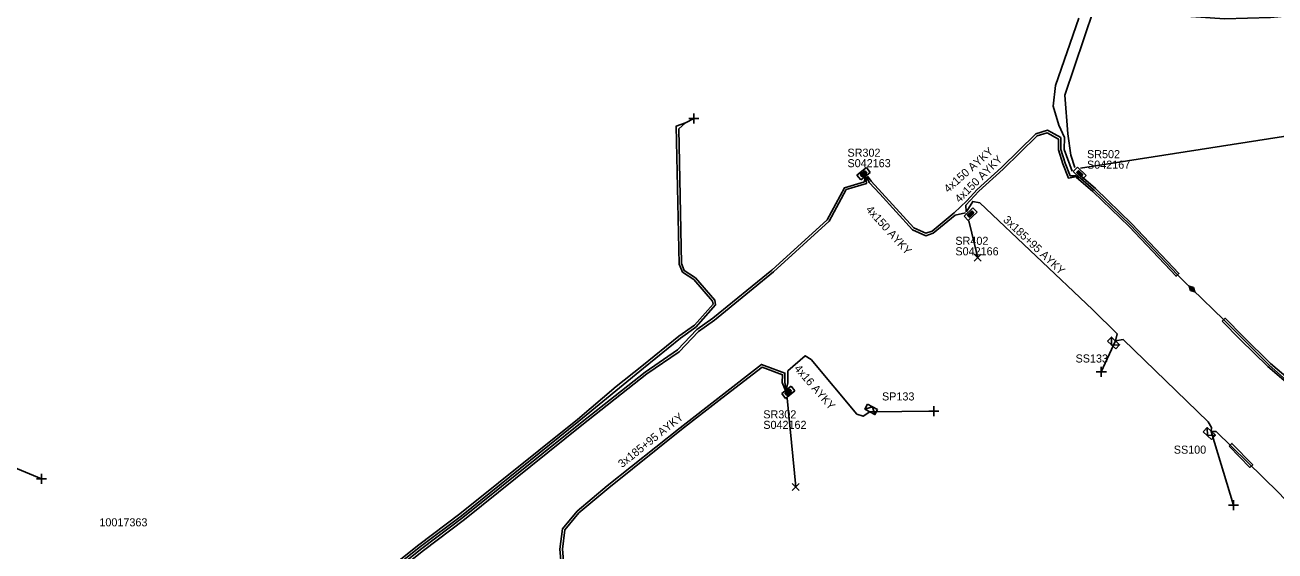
# Model space of a CAD drawing. Extents: x -748492 to -735633, y -1146251 to -1139940.
# Drawn here: x -736051 to -735896.1, y -1145082.1 to -1145016.9 of the extents above; entities that cross this region are included whole.
import ezdxf

# ---------------------------------------------------------------- set-up
doc = ezdxf.new("R2010")
doc.units = 0
for name, color, linetype in [('Vrstva 1', 7, 'Continuous'), ('Vrstva 19', 7, 'Continuous'), ('Vrstva 20', 7, 'Continuous'), ('Vrstva 26', 7, 'Continuous'), ('Vrstva 28', 7, 'Continuous'), ('Vrstva 29', 7, 'Continuous'), ('Vrstva 30', 7, 'Continuous'), ('Vrstva 31', 7, 'Continuous'), ('Vrstva 33', 7, 'Continuous'), ('Vrstva 34', 7, 'Continuous'), ('Vrstva 4', 7, 'Continuous'), ('Vrstva 5', 7, 'Continuous'), ('Vrstva 52', 7, 'Continuous'), ('Vrstva 54', 7, 'Continuous'), ('Vrstva 59', 7, 'Continuous'), ('Vrstva 6', 7, 'Continuous'), ('Vrstva 8', 7, 'Continuous'), ('Vrstva 9', 7, 'Continuous')]:
    doc.layers.add(name, color=color, linetype=linetype)

# ---------------------------------------------------------------- blocks, each defined once
blk = doc.blocks.new('NN870')
at = {"layer": 'Vrstva 4'}
for points in [[(0, -0.25), (0.5, 0), (0, 0.25), (-0.5, 0), (0, -0.25)], [(0.37, 0), (0, 0.19), (-0.36, 0), (0, -0.19), (0.37, 0)], [(0.24, 0), (0, 0.12), (-0.25, 0), (0, -0.12), (0.24, 0)], [(0.12, 0), (0, 0.06), (-0.13, 0), (0, -0.06), (0.12, 0)]]:
    blk.add_lwpolyline(points, dxfattribs=at)
blk = doc.blocks.new('NN800')
at = {"layer": 'Vrstva 1'}
for points in [[(-0.44, 0.44), (0.44, -0.44)], [(-0.44, -0.44), (0.44, 0.44)]]:
    blk.add_lwpolyline(points, dxfattribs=at)
blk = doc.blocks.new('NN620')
at = {"layer": 'Vrstva 8'}
for points in [[(0.75, 0), (-0.75, 0)], [(-0.75, 0), (-0.75, -0.75)], [(0.75, -0.75), (0.75, 0)], [(-0.75, -0.75), (0.75, -0.75)], [(0.37, -0.18), (-0.38, -0.18)], [(-0.38, -0.18), (-0.38, -0.56)], [(-0.38, -0.56), (0.37, -0.56)], [(0.32, -0.23), (-0.33, -0.23)], [(-0.33, -0.23), (-0.33, -0.51)], [(-0.33, -0.51), (0.32, -0.51)], [(0.27, -0.27), (-0.28, -0.27)], [(-0.28, -0.27), (-0.28, -0.46)], [(-0.28, -0.46), (0.27, -0.46)], [(0.23, -0.32), (-0.23, -0.32)], [(-0.23, -0.32), (-0.23, -0.42)], [(-0.23, -0.42), (0.23, -0.42)], [(-0.19, -0.37), (0.19, -0.37)], [(0.23, -0.42), (0.23, -0.32)], [(0.27, -0.46), (0.27, -0.27)], [(0.32, -0.51), (0.32, -0.23)], [(0.37, -0.56), (0.37, -0.18)]]:
    blk.add_lwpolyline(points, dxfattribs=at)
blk = doc.blocks.new('NN630')
at = {"layer": 'Vrstva 9'}
for points in [[(0, -0.7), (-0.7, 0)], [(-0.7, -0.7), (-0.7, 0), (0.7, 0), (0.7, -0.7)], [(-0.7, -0.7), (0.7, -0.7)], [(0, -0.7), (0.7, 0)]]:
    blk.add_lwpolyline(points, dxfattribs=at)

msp = doc.modelspace()

# ---------------------------------------------------------------- linework, layer by layer
at = {"layer": 'Vrstva 20'}
for points in [[(-735920.74, -1145035.78), (-735920.42, -1145035.4), (-735918.34, -1145037.19), (-735913.83, -1145041.53), (-735908.01, -1145047.71), (-735908.37, -1145048.05), (-735914.19, -1145041.88), (-735918.68, -1145037.55)], [(-735902.64, -1145053.59), (-735902.28, -1145053.25), (-735900.07, -1145055.5), (-735896.65, -1145058.84), (-735891.48, -1145063.27), (-735887.9, -1145066.9), (-735883.16, -1145071.91), (-735876.78, -1145078.33), (-735870.95, -1145084.36), (-735871.31, -1145084.7), (-735877.14, -1145078.69), (-735883.52, -1145072.25), (-735888.26, -1145067.24), (-735891.82, -1145063.63), (-735896.99, -1145059.21), (-735900.43, -1145055.86)], [(-735901.81, -1145069.07), (-735901.45, -1145068.73), (-735898.87, -1145071.38), (-735899.23, -1145071.72)]]:
    msp.add_lwpolyline(points, close=True, dxfattribs=at)
at = {"layer": 'Vrstva 5'}
for points in [[(-735920.93, -1145034.57), (-735921.42, -1145033.05), (-735921.78, -1145030.41), (-735922.14, -1145025.62), (-735918.56, -1145014.97), (-735914.74, -1145014.95), (-735913.47, -1145014.9), (-735910.19, -1145015.26), (-735906.51, -1145015.89), (-735902.37, -1145016.18), (-735896.66, -1145016.01), (-735894, -1145015.75), (-735886.7, -1145015.21), (-735884.34, -1145015.09), (-735877.53, -1145014.78), (-735866.53, -1145014.27), (-735861.6, -1145014.04), (-735852.14, -1145013.65), (-735838.79, -1145013.05), (-735823.2, -1145012.41), (-735811.01, -1145011.78), (-735799.9, -1145010.96), (-735794.29, -1145010.72), (-735792.87, -1145011.85)], [(-735920.41, -1145016.1), (-735923.3, -1145024.42), (-735923.59, -1145026.97), (-735922.91, -1145029.33), (-735922.18, -1145030.85), (-735922.24, -1145032.33), (-735921.26, -1145035.03)], [(-736016.54, -1145092.72), (-736002.18, -1145081.28), (-735997.1, -1145077.46), (-735982.54, -1145065.77), (-735977.73, -1145061.71), (-735974.57, -1145059.19), (-735969.97, -1145055.47), (-735968.05, -1145054.11), (-735965.74, -1145051.48), (-735965.8, -1145051.13), (-735968.12, -1145048.46), (-735969.54, -1145047.53), (-735969.94, -1145046.53), (-735970.29, -1145029.44), (-735969.14, -1145029.04), (-735969.98, -1145029.8), (-735969.64, -1145046.47), (-735969.3, -1145047.33), (-735967.92, -1145048.24), (-735965.52, -1145050.99), (-735965.42, -1145051.56), (-735967.85, -1145054.33), (-735969.79, -1145055.71), (-735974.37, -1145059.42), (-735982.35, -1145066), (-735996.91, -1145077.69), (-736001.99, -1145081.52), (-736016.36, -1145092.96)], [(-735946.62, -1145035.63), (-735946.14, -1145036.27), (-735940.86, -1145042.03), (-735939.37, -1145042.72), (-735938.6, -1145042.44), (-735935.87, -1145040.2), (-735934.29, -1145038.7), (-735933.03, -1145037.28), (-735929.98, -1145034.57), (-735925.75, -1145030.39), (-735924.29, -1145029.96), (-735922.65, -1145030.88), (-735922.65, -1145032.33), (-735922.11, -1145034.03), (-735921.5, -1145035.59), (-735920.76, -1145035.59)], [(-735934.37, -1145040.08), (-735934.4, -1145039.22), (-735932.82, -1145037.49), (-735929.78, -1145034.79), (-735925.59, -1145030.66), (-735924.33, -1145030.28), (-735922.95, -1145031.06), (-735922.95, -1145032.38), (-735922.39, -1145034.13), (-735921.7, -1145035.89), (-735920.67, -1145035.68)], [(-735946.92, -1145035.87), (-735946.99, -1145036.33), (-735949.46, -1145037.08), (-735951.61, -1145041.05), (-735958.46, -1145047.28), (-735965.75, -1145053.23), (-735967.74, -1145054.65), (-735970.13, -1145057.17), (-735974.13, -1145059.9), (-735982.17, -1145066.24), (-735996.73, -1145077.93), (-736001.81, -1145081.76), (-736016.18, -1145093.2), (-736023.45, -1145097.85), (-736026.04, -1145098.53), (-736030.66, -1145096.22)], [(-735946.82, -1145035.79), (-735946.73, -1145036.56), (-735949.24, -1145037.31), (-735951.37, -1145041.23), (-735958.26, -1145047.5), (-735965.57, -1145053.47), (-735967.54, -1145054.87), (-735969.93, -1145057.4), (-735973.95, -1145060.14), (-735981.98, -1145066.47), (-735996.54, -1145078.17), (-736001.62, -1145082), (-736016, -1145093.44), (-736023.34, -1145098.13), (-736026.18, -1145098.86), (-736030.64, -1145096.31)], [(-735946.72, -1145035.71), (-735946.38, -1145036.45), (-735945.06, -1145037.83), (-735941.04, -1145042.28), (-735939.38, -1145043.04), (-735938.45, -1145042.7), (-735935.74, -1145040.48), (-735934.46, -1145040.17)], [(-735920.58, -1145035.77), (-735920.26, -1145035.87), (-735918.51, -1145037.37), (-735914.01, -1145041.7), (-735908.19, -1145047.88), (-735907.36, -1145048.69), (-735906.38, -1145049.64), (-735902.46, -1145053.42), (-735896.82, -1145059.03), (-735894.72, -1145060.9)], [(-735934.28, -1145040), (-735933.56, -1145038.78), (-735932.69, -1145038.95), (-735918.71, -1145052.14), (-735915.67, -1145055.19), (-735915.87, -1145056.05), (-735914.94, -1145055.89), (-735904.4, -1145066.08), (-735903.98, -1145066.76), (-735904.01, -1145067.26), (-735903.39, -1145067.28), (-735895.67, -1145074.81), (-735889.13, -1145081.73), (-735880.46, -1145091.28), (-735876.72, -1145094.99), (-735875.79, -1145096.17), (-735875.87, -1145096.75)], [(-735956.72, -1145062.01), (-735956.86, -1145061.15), (-735956.83, -1145060.03), (-735959.72, -1145058.96), (-735969.82, -1145066.79), (-735978.84, -1145073.99), (-735982.59, -1145077.13), (-735984.38, -1145079.3), (-735984.71, -1145081.82), (-735984.54, -1145083.67), (-735984.99, -1145084.22), (-735989.92, -1145087.31), (-735990.54, -1145088.22), (-735993.41, -1145087.53), (-736000.62, -1145091.97), (-736008.5, -1145097.84), (-736016.43, -1145104.49), (-736017.18, -1145104.58), (-736022.09, -1145098.72), (-736026.32, -1145099.26), (-736030.68, -1145096.4)], [(-735956.82, -1145062.09), (-735957.16, -1145061.18), (-735957.13, -1145060.24), (-735959.66, -1145059.3), (-735964.65, -1145063.15), (-735969.64, -1145067.03), (-735978.66, -1145074.23), (-735982.37, -1145077.35), (-735984.1, -1145079.42), (-735984.41, -1145081.82), (-735984.23, -1145083.77)]]:
    msp.add_lwpolyline(points, dxfattribs=at)
at = {"layer": 'Vrstva 52'}
msp.add_lwpolyline([(-735956.62, -1145061.93), (-735956.49, -1145061.22), (-735956.46, -1145059.76), (-735954.31, -1145057.89), (-735953.6, -1145058.33), (-735947.91, -1145065.11), (-735947.15, -1145065.37), (-735946.3, -1145064.83)], dxfattribs=at)
at = {"layer": 'Vrstva 59'}
for points in [[(-735920.2, -1145034.65), (-735854.3, -1145024.4)], [(-735969.14, -1145029.04), (-735968.1, -1145028.51)], [(-735934.04, -1145041.16), (-735932.94, -1145045.75)], [(-735915.87, -1145056.05), (-735917.63, -1145059.88)], [(-735956.54, -1145063.15), (-735955.5, -1145074.13)], [(-735946.3, -1145064.83), (-735938.38, -1145064.75)], [(-736060.38, -1145068.38), (-736048.94, -1145073.13)], [(-735904.01, -1145067.26), (-735901.25, -1145076.38)]]:
    msp.add_lwpolyline(points, dxfattribs=at)

# ---------------------------------------------------------------- block references
at = {"layer": 'Vrstva 19', "rotation": -44.10946385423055}
msp.add_blockref('NN870', (-735906.39, -1145049.63), dxfattribs=at)
at = {"layer": 'Vrstva 28'}
for p, rotation in [((-735946.85, -1145035.65), -141.16383616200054), ((-735920.58, -1145035.59), 135.7104139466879), ((-735934.08, -1145040.08), 42.97153333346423), ((-735956.64, -1145062.11), 37.60507493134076)]:
    msp.add_blockref('NN620', p, dxfattribs=dict(at, rotation=rotation))
at = {"layer": 'Vrstva 31'}
for p, rotation in [((-735915.87, -1145056.05), -43.54394170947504), ((-735946.3, -1145064.83), 151.55105834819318), ((-735904.01, -1145067.26), -43.06712771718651)]:
    msp.add_blockref('NN630', p, dxfattribs=dict(at, rotation=rotation))
at = {"layer": 'Vrstva 34'}
for p, rotation in [((-735968.1, -1145028.51), 45), ((-735917.63, -1145059.88), 45), ((-735938.38, -1145064.75), 45), ((-736048.94, -1145073.13), 44.99999995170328), ((-735901.25, -1145076.38), 45)]:
    msp.add_blockref('NN800', p, dxfattribs=dict(at, rotation=rotation))
for p in [(-735932.94, -1145045.75), (-735955.5, -1145074.13)]:
    msp.add_blockref('NN800', p, dxfattribs=at)

# ---------------------------------------------------------------- texts
at = {"layer": 'Vrstva 26'}
msp.add_text('10017363', height=1, dxfattribs=at).set_placement((-736041.77, -1145079.01))
at = {"layer": 'Vrstva 29'}
for s, p in [('S042163', (-735949.08, -1145034.54)), ('S042167', (-735919.4, -1145034.72)), ('S042166', (-735935.71, -1145045.45)), ('S042162', (-735959.51, -1145066.94))]:
    msp.add_text(s, height=1, dxfattribs=at).set_placement(p)
at = {"layer": 'Vrstva 30'}
for s, p in [('SR302', (-735949.08, -1145033.24)), ('SR502', (-735919.4, -1145033.42)), ('SR402', (-735935.71, -1145044.15)), ('SR302', (-735959.51, -1145065.64))]:
    msp.add_text(s, height=1, dxfattribs=at).set_placement(p)
at = {"layer": 'Vrstva 33'}
for s, p in [('SS133', (-735920.82, -1145058.72)), ('SP133', (-735944.8, -1145063.42)), ('SS100', (-735908.65, -1145070.01))]:
    msp.add_text(s, height=1, dxfattribs=at).set_placement(p)
at = {"layer": 'Vrstva 54'}
msp.add_text('4x16 AYKY', height=1, rotation=311.016, dxfattribs=at).set_placement((-735955.75, -1145059.51))
at = {"layer": 'Vrstva 6'}
for s, rotation, p in [('4x150 AYKY', 41.622, (-735936.6, -1145037.76)), ('4x150 AYKY', 44.659, (-735935.2, -1145039)), ('4x150 AYKY', 312.094, (-735946.87, -1145039.84)), ('3x185+95 AYKY', 316.665, (-735929.87, -1145041.16)), ('3x185+95 AYKY', 38.599, (-735977.01, -1145071.8))]:
    msp.add_text(s, height=1, rotation=rotation, dxfattribs=at).set_placement(p)

doc.saveas('drawing.dxf')
